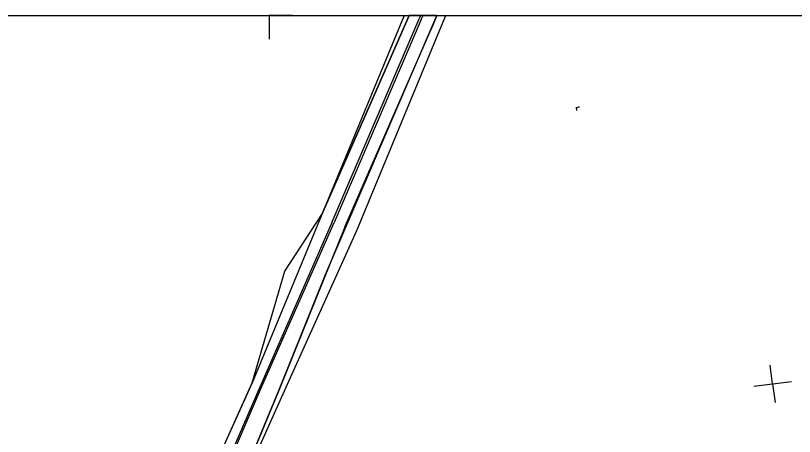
# Model space of a CAD drawing. Extents: x -636600 to -628587, y -1090963 to -1085869.
# Drawn here: x -629480.9 to -629316.1, y -1088172.1 to -1088083.1 of the extents above; entities that cross this region are included whole.
import ezdxf

# ---------------------------------------------------------------- set-up
doc = ezdxf.new("R2010")
doc.units = 0
for name, color, linetype in [('08_LEGENDA_HV', 7, 'Continuous'), ('22', 7, 'Continuous'), ('42', 7, 'Continuous'), ('43', 7, 'Continuous'), ('60', 7, 'Continuous'), ('PARCELY_NÁVRH_TOKY_NÁDRŽE', 7, 'Continuous'), ('síť křížků', 7, 'Continuous')]:
    doc.layers.add(name, color=color, linetype=linetype)

msp = doc.modelspace()

# ---------------------------------------------------------------- linework, layer by layer
at = {"layer": '08_LEGENDA_HV'}
msp.add_line((-629847.27, -1088083.08), (-628797.27, -1088083.08), dxfattribs=at)
msp.add_lwpolyline([(-629422.27, -1088083.08), (-629427.27, -1088083.08), (-629427.27, -1088088.08)], dxfattribs=at)
at = {"layer": '22'}
for p, q in [((-629416.13, -1088125.16), (-629397.64, -1088083.08)), ((-629391.79, -1088083.08), (-629393.02, -1088085.96)), ((-629411.21, -1088127.63), (-629393.02, -1088085.96)), ((-629416.13, -1088125.16), (-629430.85, -1088160.78)), ((-629411.21, -1088127.63), (-629425.08, -1088162.03)), ((-629448.24, -1088199.2), (-629430.85, -1088160.78)), ((-629425.08, -1088162.03), (-629440.96, -1088200.33))]:
    msp.add_line(p, q, dxfattribs=at)
at = {"layer": '42'}
for p, q in [((-629398.73, -1088083.08), (-629416.13, -1088125.16)), ((-629391.16, -1088086.07), (-629389.93, -1088083.08)), ((-629408.75, -1088128.54), (-629391.16, -1088086.07)), ((-629423.94, -1088137.16), (-629416.13, -1088125.16)), ((-629424.06, -1088162.43), (-629408.75, -1088128.54)), ((-629430.85, -1088160.78), (-629423.94, -1088137.16)), ((-629440.96, -1088200.33), (-629424.06, -1088162.43))]:
    msp.add_line(p, q, dxfattribs=at)
at = {"layer": '43'}
for points in [[(-629362.18, -1088103.16), (-629362.28, -1088102.44)], [(-629362.25, -1088102.67), (-629362.16, -1088102.56), (-629362.06, -1088102.49), (-629361.91, -1088102.42), (-629361.77, -1088102.38), (-629361.61, -1088102.35)]]:
    msp.add_lwpolyline(points, dxfattribs=at)
at = {"layer": '60'}
for p, q in [((-629413.95, -1088126.68), (-629395.55, -1088083.75)), ((-629395.27, -1088083.08), (-629395.55, -1088083.75)), ((-629395.1, -1088083.94), (-629394.73, -1088083.08)), ((-629395.1, -1088083.94), (-629413.5, -1088126.85)), ((-629413.95, -1088126.68), (-629429.22, -1088161.69)), ((-629429.11, -1088162.19), (-629413.5, -1088126.85)), ((-629429.22, -1088161.69), (-629445.96, -1088200.14)), ((-629445.44, -1088200.28), (-629429.11, -1088162.19))]:
    msp.add_line(p, q, dxfattribs=at)
at = {"layer": 'PARCELY_NÁVRH_TOKY_NÁDRŽE'}
msp.add_line((-629391.78, -1088083.08), (-629397.64, -1088083.08), dxfattribs=at)
msp.add_lwpolyline([(-629397.64, -1088083.08), (-629416.13, -1088125.16), (-629430.85, -1088160.78), (-629448.24, -1088199.2), (-629456.05, -1088218.34), (-629461.8, -1088230.97), (-629457.32, -1088231.15), (-629440.96, -1088200.33), (-629425.08, -1088162.03), (-629415.33, -1088137.84), (-629391.78, -1088083.08)], dxfattribs=at)
at = {"layer": 'síť křížků'}
for p, q in [((-629320.76, -1088160.97), (-629321.27, -1088157)), ((-629324.73, -1088161.48), (-629316.79, -1088160.46)), ((-629320.76, -1088160.97), (-629320.25, -1088164.94))]:
    msp.add_line(p, q, dxfattribs=at)

doc.saveas('drawing.dxf')
